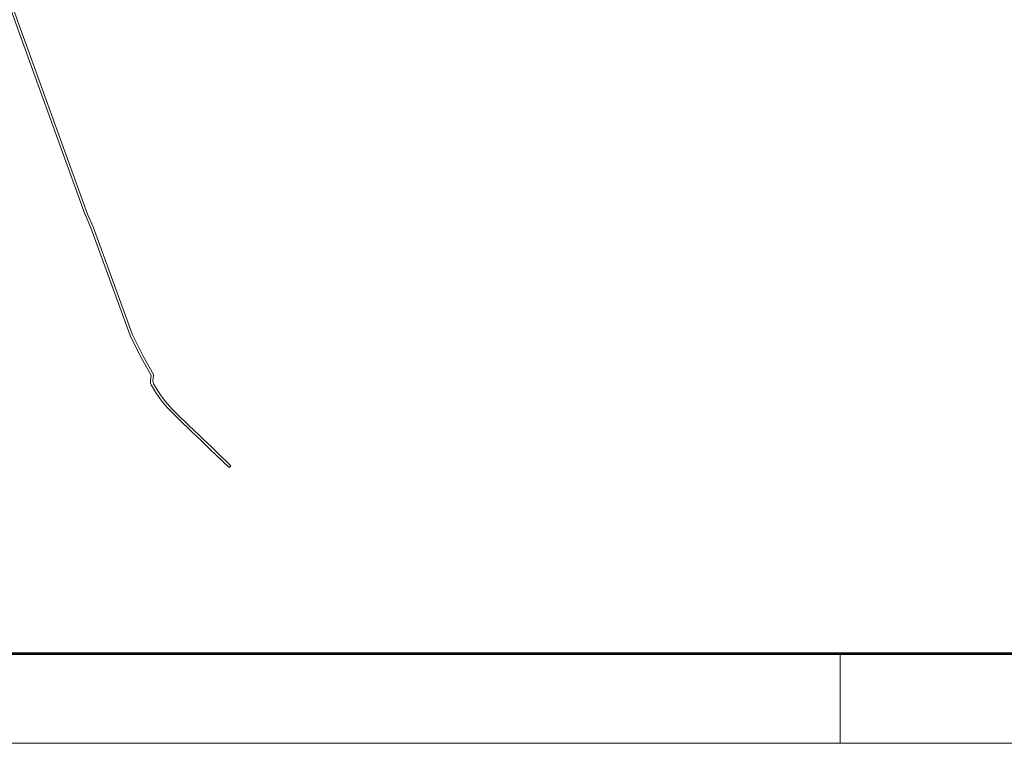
# Paper-space layout 'Layout1' of a CAD drawing. Header units: metres. Extents: x 123097 to 144122, y 392739 to 407589.
# Tile 426 of 510: x 136581 to 139330, y 392739 to 394761. Entities that reach past the tile are written whole.
import ezdxf

# ---------------------------------------------------------------- set-up
doc = ezdxf.new("R2010")
doc.units = ezdxf.units.M
doc.header["$MEASUREMENT"] = 0
doc.layers.add('Ak-rand-kaderrand', color=7, linetype='Continuous', lineweight=0)
doc.layers.add('gs-knt-fietspaden', color=7, linetype='Continuous', lineweight=0)

# ---------------------------------------------------------------- blocks, each defined once
blk = doc.blocks.new('ak1-Kaderrand A1 l')
at = {"layer": 'Ak-rand-kaderrand'}
blk.add_line((-0.21, 0.01), (-0.21, 0), dxfattribs=at)
at = {"layer": 'Ak-rand-kaderrand', "flags": 128}
blk.add_lwpolyline([(0, 0), (-0.841, 0), (-0.841, 0.594), (0, 0.594)], close=True, dxfattribs=at)
at = {"layer": 'Ak-rand-kaderrand', "lineweight": 53, "flags": 128}
blk.add_lwpolyline([(-0.01, 0.01), (-0.831, 0.01), (-0.831, 0.584), (-0.01, 0.584)], close=True, dxfattribs=at)

psp = doc.layouts.get("Layout1")

# ---------------------------------------------------------------- linework, layer by layer
at = {"layer": 'gs-knt-fietspaden', "color": 7, "linetype": 'Continuous', "flags": 128}
psp.add_lwpolyline([(136447.426, 395109.972), (136622.606, 394624.575), (136770.441, 394217.918), (136786.139, 394182.317), (136786.184, 394182.209), (136786.226, 394182.1), (136895.736, 393880.883), (136925.822, 393820.764), (136954.341, 393769.375), (136954.417, 393769.231), (136954.486, 393769.083), (136954.548, 393768.933), (136954.603, 393768.779), (136954.651, 393768.623), (136954.691, 393768.466), (136954.724, 393768.306), (136954.75, 393768.145), (136954.768, 393767.983), (136954.779, 393767.821), (136954.782, 393767.658), (136954.777, 393767.495), (136954.766, 393767.332), (136954.746, 393767.171), (136952.565, 393752.064), (136953.021, 393747.529), (136954.232, 393743.605), (136966.134, 393723.901), (136975.692, 393709.748), (136984.145, 393698.582), (136997.093, 393683.228), (137008.406, 393670.951), (137028.885, 393650.632), (137043.242, 393636.812), (137043.255, 393636.799), (137052.124, 393628.175), (137069.201, 393611.965), (137069.22, 393611.947), (137078.806, 393602.709), (137094.15, 393588.14), (137094.18, 393588.112), (137105.219, 393577.378), (137117.731, 393565.458), (137117.742, 393565.448), (137133.441, 393550.361), (137170.322, 393514.729, -0.36699153), (137170.323, 393514.716), (137165.458, 393509.681, -0.36698803), (137165.445, 393509.68), (137128.574, 393545.302), (137112.883, 393560.381), (137100.364, 393572.308), (137100.338, 393572.332), (137089.301, 393583.064), (137073.963, 393597.627), (137073.944, 393597.644), (137064.358, 393606.882), (137047.275, 393623.098), (137047.245, 393623.128), (137038.367, 393631.76), (137023.998, 393645.593), (137023.96, 393645.63), (137003.406, 393666.023), (137003.297, 393666.136), (136991.878, 393678.527), (136991.776, 393678.643), (136978.719, 393694.127), (136978.66, 393694.199), (136978.604, 393694.271), (136970.037, 393705.586), (136969.981, 393705.663), (136969.927, 393705.74), (136960.266, 393720.046), (136960.217, 393720.12), (136960.171, 393720.195), (136948, 393740.344), (136947.916, 393740.493), (136947.838, 393740.646), (136947.768, 393740.802), (136947.706, 393740.962), (136947.651, 393741.124), (136946.21, 393745.794), (136946.172, 393745.928), (136946.138, 393746.064), (136946.111, 393746.201), (136946.088, 393746.339), (136946.072, 393746.478), (136945.538, 393751.789), (136945.525, 393751.959), (136945.52, 393752.13), (136945.524, 393752.301), (136945.536, 393752.472), (136945.556, 393752.641), (136947.629, 393767.003), (136919.648, 393817.423), (136919.578, 393817.555), (136889.367, 393877.922), (136889.309, 393878.044), (136889.256, 393878.168), (136889.207, 393878.294), (136779.668, 394179.592), (136763.97, 394215.193), (136763.925, 394215.301), (136763.883, 394215.41), (136616.007, 394622.181), (136616.004, 394622.188), (136440.748, 395107.795)], format="xyb", dxfattribs=at)

# ---------------------------------------------------------------- block references
at = {"layer": 'Ak-rand-kaderrand', "xscale": 25000, "yscale": 25000, "zscale": 25000}
psp.add_blockref('ak1-Kaderrand A1 l', (144122.195, 392739.269), dxfattribs=at)

doc.saveas('drawing.dxf')
